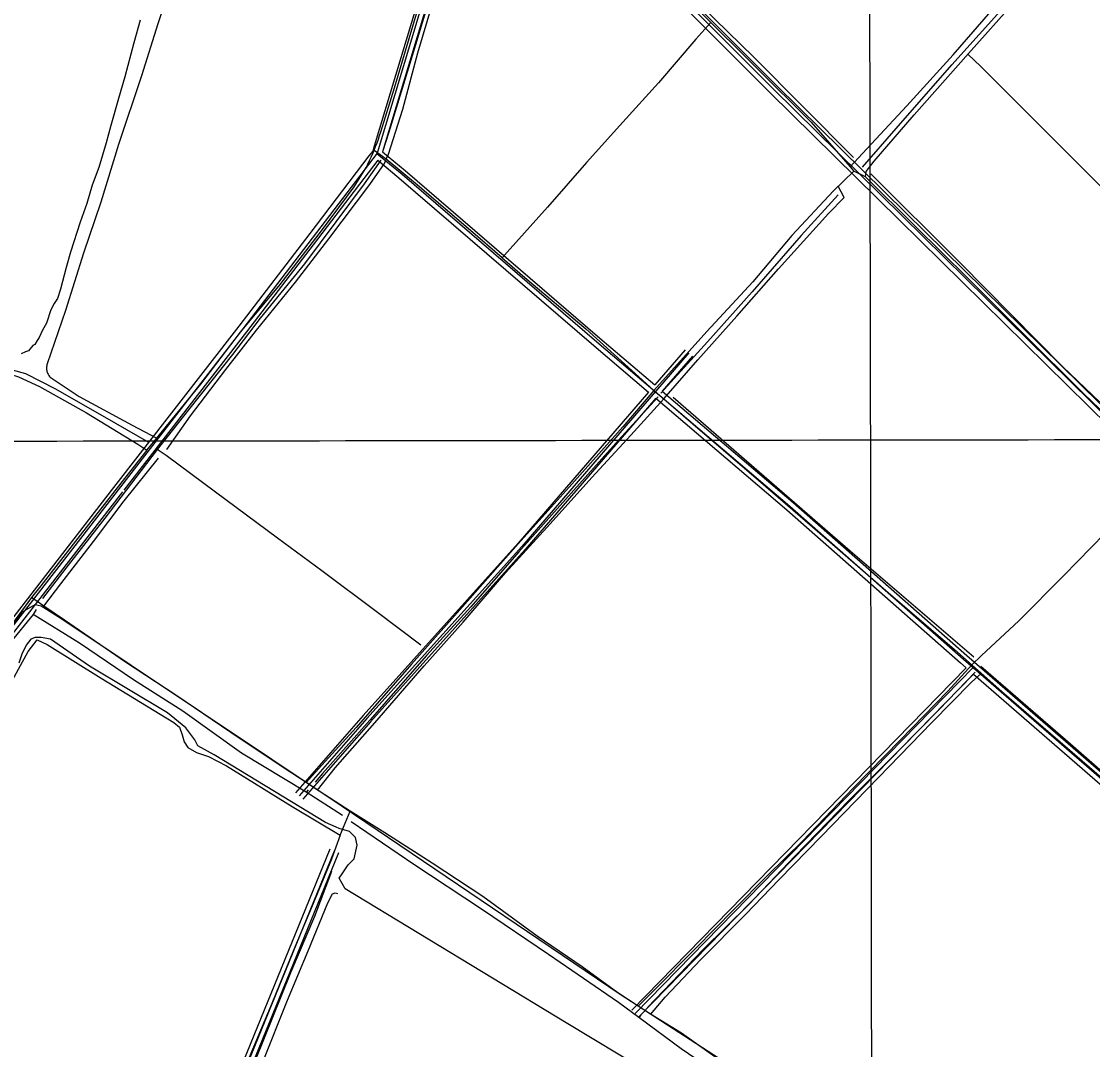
# Model space of a CAD drawing. Extents: x 3324104 to 3361979, y 612876 to 638273.
# Drawn here: x 3330805 to 3334160, y 628477 to 631698 of the extents above; entities that cross this region are included whole.
import ezdxf

# ---------------------------------------------------------------- set-up
doc = ezdxf.new("R2010")
doc.units = 0
for name, color, linetype in [('V-DTCH-CNTR', 7, 'Continuous'), ('V-GRID-MAJR', 7, 'Continuous'), ('V-ROAD-CNTR', 7, 'Continuous'), ('V-SITE-VEGE', 7, 'Continuous'), ('V-TOPO-SHOR', 7, 'Continuous')]:
    doc.layers.add(name, color=color, linetype=linetype)

msp = doc.modelspace()

# ---------------------------------------------------------------- linework, layer by layer
at = {"layer": 'V-DTCH-CNTR'}
for p, q in [((3330875.3, 629866.1), (3330836.8, 629892.5)), ((3331803, 629148.2), (3331835.1, 629224.2))]:
    msp.add_line(p, q, dxfattribs=at)
for points in [[(3331260.8, 630356.5), (3331335.1, 630462.5), (3331445, 630607.2), (3331541.6, 630730.7), (3331663.4, 630880.4), (3331768.1, 631016.5), (3331896.8, 631186.3), (3331942.2, 631252.7), (3331948, 631266.3), (3331954.4, 631281.4), (3332000.2, 631422.9), (3332047.2, 631599.1), (3332107.9, 631806.8), (3332155.5, 631958.5), (3332207.5, 632128.4), (3332255.4, 632284.5), (3332274.7, 632344.3), (3332283.2, 632370.6), (3332302.1, 632428.3), (3332310.3, 632451.9)], [(3332255.2, 632398.4), (3332283.2, 632370.6), (3332399.4, 632253.5), (3332584.9, 632074.7), (3332767.6, 631892.9), (3332932.6, 631725.4), (3333104.8, 631555.5), (3333278.5, 631382), (3333401.2, 631242), (3333412.8, 631228.7)], [(3333401.2, 631242), (3333440, 631283.9), (3333578.4, 631433.4), (3333723.7, 631592.4), (3333862.6, 631753), (3333969.5, 631874.8), (3334013.6, 631928.1)], [(3333449.1, 631210.4), (3333451.2, 631227.4), (3333476.5, 631259.5), (3333601.8, 631405.3), (3333771.5, 631597.2), (3333918.4, 631762.1), (3334044.4, 631893.6)], [(3331286.2, 631852), (3331232.7, 631690.4), (3331180.7, 631526.9), (3331109.2, 631312.2), (3331053.5, 631130.9), (3330999.1, 630971.7), (3330942.6, 630791.6), (3330885.5, 630624.6), (3330884.7, 630621.8), (3330884.2, 630618.9), (3330883.8, 630615.9), (3330883.7, 630613), (3330883.8, 630610.1), (3330884, 630607.1), (3330884.5, 630604.2), (3330885.1, 630601.3), (3330886, 630598.5), (3330887, 630595.8), (3330888.3, 630593.1), (3330889.7, 630590.5), (3330891.3, 630588), (3330893, 630585.6), (3330894.9, 630583.4), (3330986.4, 630522.7), (3331151.5, 630432.7), (3331228.7, 630392.5)], [(3331198.3, 630354.8), (3331228.7, 630392.5), (3331259.2, 630430.1), (3331367, 630561), (3331491.7, 630723.7), (3331615.9, 630873.4), (3331748.2, 631046), (3331847.3, 631179.4), (3331879.1, 631229.2), (3331884.8, 631239.9), (3331890.2, 631250.7), (3331895.5, 631261.6), (3331900.6, 631272.6), (3331905.5, 631283.6), (3331909.4, 631293), (3331910.1, 631294.8), (3331914.6, 631306), (3331918.9, 631317.3), (3331923, 631328.7), (3331926.9, 631340.1), (3331930.6, 631351.6), (3331973.6, 631489.6), (3332042.2, 631721.7)], [(3332964.3, 631694.2), (3332917.4, 631642.1), (3332800.5, 631505), (3332688.9, 631381.6), (3332575.2, 631255.5), (3332453.1, 631115.7), (3332326.2, 630974.3), (3332310.6, 630956.7)], [(3334534, 630830.6), (3334443.2, 630922.5), (3334266, 631101.1), (3334133, 631233.5), (3333966, 631401.3), (3333810.3, 631556.4), (3333769.5, 631594.8)], [(3332310.6, 630956.7), (3332211.9, 631042.4), (3332045.8, 631184.5), (3331948, 631266.3), (3331909.4, 631293)], [(3333412.8, 631228.7), (3333348.5, 631167.3), (3333218.1, 631027.2), (3333095.9, 630882.2), (3332952.3, 630726), (3332786, 630541.5), (3332688.5, 630428), (3332520.4, 630238.8), (3332360.7, 630061), (3332187, 629863.6), (3332026.5, 629684.2), (3331853.9, 629485.6), (3331745.5, 629367.4), (3331697, 629313.2)], [(3335727.7, 628928.1), (3335618.1, 629038.4), (3335470.3, 629186.7), (3335363.6, 629296.3), (3335340.1, 629320.5), (3335218.1, 629447.6), (3335047.5, 629619.8), (3334890.2, 629776), (3334876.4, 629789.7), (3334869.5, 629796.5), (3334681.8, 629989.5), (3334488.2, 630183.8), (3334387.4, 630282.4), (3334278.1, 630389.3), (3334181.4, 630483.6), (3334132.9, 630530.8), (3333941.6, 630721.1), (3333769.5, 630893.8), (3333604, 631056.1), (3333449.1, 631210.4), (3333412.8, 631228.7)], [(3331732.8, 629289.7), (3331787.7, 629359.5), (3331912.2, 629500.5), (3332066.7, 629678.8), (3332188.4, 629815.4), (3332321.7, 629969.8), (3332461, 630123.3), (3332591.5, 630269), (3332713.5, 630401.7), (3332817.5, 630515.6), (3332923.6, 630637.1), (3333046.1, 630774.1), (3333176.6, 630922.2), (3333332.7, 631096.4), (3333381.9, 631146.5), (3333362.9, 631181.1)], [(3332310.6, 630956.7), (3332382.3, 630895), (3332572.7, 630734.4), (3332750.5, 630573.9), (3332786, 630541.5)], [(3329300.6, 630269.3), (3329337.9, 630322.3), (3329451.4, 630465.8), (3329574.4, 630616.3), (3329697.3, 630789.8), (3329724.2, 630828.2), (3329746.3, 630829.6), (3329845.8, 630814.3), (3330039.1, 630769.5), (3330212.2, 630730), (3330399.6, 630685.3), (3330579, 630641.5), (3330743.8, 630600.5), (3330795.5, 630583.8), (3330861.2, 630553.8), (3331009.3, 630471.1), (3331169.2, 630373.3), (3331198.3, 630354.8)], [(3332786, 630541.5), (3332817.5, 630515.6), (3332908.4, 630436.7), (3333113.7, 630260.9), (3333306, 630094.4), (3333512.1, 629914.6), (3333728, 629729.6), (3333875.6, 629598.3), (3334081.3, 629421.3), (3334318.3, 629215.9), (3334539.6, 629026.9), (3334809.2, 628791.3), (3334940.7, 628675.4), (3335104.1, 628530.5), (3335307, 628352.4), (3335333.5, 628329.6), (3335364, 628303.4), (3335512.2, 628175.8), (3335715.6, 627999.6), (3335825.6, 627902.3)], [(3331198.3, 630354.8), (3331116.9, 630250.9), (3330989, 630088.6), (3330865.9, 629929.4), (3330836.8, 629892.5)], [(3330875.3, 629866.1), (3330928.3, 629935.6), (3331030.5, 630068.5), (3331127.2, 630196), (3331234.2, 630329.2)], [(3332736.5, 628613), (3332784.9, 628661.1), (3332917.6, 628794.9), (3333036.7, 628915.4), (3333141.5, 629022.2), (3333251.4, 629129.4), (3333411, 629296.9), (3333557.7, 629446.3), (3333706.4, 629599.3), (3333781.7, 629681.8), (3333812.1, 629711.1), (3333929.1, 629819.8), (3334070.6, 629961.8), (3334198.6, 630093.6), (3334331.3, 630229), (3334387.4, 630282.4)], [(3330836.8, 629892.5), (3330730, 629748.9)], [(3333023.8, 628420.3), (3332872.8, 628528.3), (3332775.3, 628587.5), (3332736.5, 628613), (3332673.3, 628654.6), (3332561.8, 628735.7), (3332420.1, 628832.1), (3332250.3, 628956.5), (3332091.7, 629061), (3331943.1, 629155.8), (3331835.1, 629224.2), (3331737.7, 629286.5), (3331732.8, 629289.7), (3331697, 629313.2), (3331630.9, 629356.5), (3331460.5, 629470.2), (3331289, 629587.5), (3331131.5, 629690.4), (3330939.6, 629822.2), (3330875.3, 629866.1)], [(3330152.4, 628471.3), (3330194.1, 628557.8), (3330258.3, 628683.3), (3330334.2, 628831.9), (3330409.8, 628983.3), (3330479.8, 629126.9), (3330535.3, 629222), (3330621.1, 629359.5), (3330679.5, 629461.6), (3330759.3, 629601.9), (3330826.6, 629724.2), (3330854.3, 629760.2), (3330885.8, 629746.1), (3331054.3, 629640.7), (3331282.1, 629501.8), (3331300.5, 629486.9), (3331308.6, 629463.1), (3331315.1, 629440.9), (3331326, 629423.4), (3331353.9, 629407.3), (3331390.9, 629395.4), (3331447.1, 629365.2), (3331652.9, 629238), (3331803, 629148.2)], [(3332775.7, 628587.2), (3332821.4, 628640.9), (3332933.4, 628759.5), (3333072.5, 628900), (3333178.9, 629009.9), (3333310.4, 629144.1), (3333489.5, 629329.6), (3333657.1, 629501.4), (3333781.4, 629627.4), (3333811.5, 629655.3)], [(3331803, 629148.2), (3331776.1, 629073.8), (3331719.2, 628934.4), (3331656.7, 628785.2), (3331589.7, 628621.5), (3331518.7, 628451.8), (3331456.2, 628302.6), (3331390.5, 628147.5), (3331323.1, 627988.1), (3331277.3, 627878.4), (3331207.8, 627707.1), (3331126.2, 627511.4), (3331047.5, 627325.6), (3331023.9, 627267.4), (3331003.2, 627216.2), (3330994.3, 627194.4), (3330982, 627164.1)], [(3331136.5, 627211.4), (3331078.7, 627242.9), (3331071.6, 627251.2), (3331070.9, 627256), (3331071.4, 627268.6), (3331088.1, 627315.1), (3331142.4, 627434.3), (3331204.9, 627578), (3331268.6, 627732.7), (3331317.4, 627859.9), (3331353.5, 627944.1), (3331415.2, 628094.1), (3331489.9, 628268.5), (3331559.7, 628435.7), (3331638.1, 628631.8), (3331703.1, 628785.7), (3331765.2, 628936.1), (3331779.3, 628964.4), (3331787.3, 628967.5), (3331794.8, 628966.2)]]:
    msp.add_lwpolyline(points, dxfattribs=at)
at = {"layer": 'V-GRID-MAJR'}
for points in [[(3333482.8, 618266.1), (3333474, 624325.5), (3333465.2, 630386.7), (3333456.4, 636448), (3333456.4, 636449.9)], [(3328202, 630379.5), (3333465.2, 630386.7), (3338728.4, 630394.8), (3343991.6, 630403.6), (3349254.8, 630413.1), (3354517.9, 630423.5), (3359781.1, 630434.6)]]:
    msp.add_spline(points, degree=3, dxfattribs=at)
at = {"layer": 'V-ROAD-CNTR'}
for points in [[(3332297.5, 632541), (3331919, 631284.5), (3331498.3, 630734.1), (3330705.6, 629712.4), (3330691.7, 629689.5), (3330688.9, 629675.8), (3330691.3, 629640.4), (3330698.1, 629612.4), (3330698.8, 629588.3), (3330690.9, 629572.4), (3330122.6, 628489.3)], [(3332250.1, 632383.7), (3332251.5, 632388.5), (3332678.8, 631967.8), (3333160.6, 631484.9), (3333564.7, 631087.1), (3334354.5, 630310.2), (3334810.7, 629850.7), (3335083.4, 629579.4), (3335478.2, 629182.1), (3336199.2, 628460.9), (3336657.2, 628014.5), (3337029.1, 627635.6), (3337280.8, 627388.5), (3337340, 627331.9)], [(3332268.5, 632392.8), (3332689.4, 631978.4), (3333171.2, 631495.6), (3333575.2, 631097.8), (3334365.1, 630320.9), (3334821.3, 629861.3), (3335094, 629590), (3335488.8, 629192.7), (3335870.9, 628810.4)], [(3332230.3, 632370.1), (3331910, 631306.6)], [(3332258.7, 632360.4), (3331936, 631289.1)], [(3332258.7, 632360.4), (3332668.3, 631957.1), (3333150, 631474.3), (3333554.2, 631076.4), (3334343.9, 630299.6), (3334800, 629840.1), (3335072.8, 629568.8), (3335467.6, 629171.5), (3335856.1, 628782.9)], [(3331910, 631306.6), (3331905.4, 631291.4), (3331893.7, 631276.1)], [(3331893.7, 631276.1), (3331708.1, 631033.2)], [(3331918.6, 631284), (3331997.4, 631219.3), (3332607.3, 630694), (3333212.4, 630179.4)], [(3331936, 631289.1), (3332007, 631230.8), (3332617.1, 630705.4), (3332789.1, 630559.1)], [(3331921.1, 631262.6), (3331732.1, 631015.3)], [(3331921.1, 631262.6), (3331987.7, 631207.8), (3332597.5, 630682.6), (3332769.5, 630536.4)], [(3331708.1, 631033.2), (3331486.4, 630743.3), (3331086.4, 630227.7)], [(3331732.1, 631015.3), (3331510.2, 630724.9), (3331125.5, 630229.2)], [(3332883.8, 630668.8), (3332789.1, 630559.1)], [(3332895.1, 630659), (3332372, 630053), (3331886.9, 629513.5), (3331675, 629271.6)], [(3332906.5, 630649.2), (3332811.9, 630539.7)], [(3332769.5, 630536.4), (3332360.7, 630062.9), (3331875.7, 629523.4), (3331663.7, 629281.5)], [(3332811.9, 630539.7), (3333222.1, 630190.8)], [(3332792.3, 630517), (3332383.2, 630043), (3331898.2, 629503.5), (3331686.3, 629261.7)], [(3332792.3, 630517), (3333202.7, 630167.9)], [(3331086.4, 630227.7), (3330698.6, 629727.8)], [(3331121.9, 630224.5), (3330725.4, 629713.4)], [(3333222.3, 630190.6), (3333766, 629710.8), (3334591.2, 628994.7), (3335325.4, 628355.7), (3335407.2, 628283.5)], [(3333202.5, 630168.1), (3333746.3, 629688.2), (3333764.3, 629672.6)], [(3333212.4, 630179.4), (3333756.2, 629699.5), (3334581.4, 628983.4), (3335315.5, 628344.4), (3336360.5, 627422), (3336635.8, 627717.4), (3336760.8, 627863.6), (3336785.3, 627879.8)], [(3333764.3, 629672.6), (3332717.2, 628600)], [(3333785.9, 629673.3), (3332727.9, 628589.6)], [(3333787, 629652.9), (3332738.6, 628579.1)], [(3333787, 629652.9), (3334571.5, 628972), (3335305.6, 628333.1), (3335388, 628260.4)], [(3331784.8, 629098.6), (3331361.9, 628061.6), (3330750.6, 626600.4), (3330433.7, 625819.5)], [(3331770.9, 629104.3), (3331348.1, 628067.3), (3331274.8, 627892.2)], [(3331798.6, 629093), (3331375.8, 628055.8), (3331301.5, 627878.4)]]:
    msp.add_lwpolyline(points, dxfattribs=at)
at = {"layer": 'V-SITE-VEGE'}
for p, q in [((3331177.3, 631701), (3331156.7, 631630)), ((3331156.7, 631630), (3331129.2, 631523.5)), ((3331129.2, 631523.5), (3331108.7, 631455.7)), ((3331108.7, 631455.7), (3331084.7, 631371.8)), ((3331084.7, 631371.8), (3331070.9, 631316.9)), ((3331070.9, 631316.9), (3331047, 631239.5)), ((3331047, 631239.5), (3331026.7, 631184.8)), ((3331026.7, 631184.8), (3331009.6, 631126.7)), ((3331009.6, 631126.7), (3330989.3, 631068.7)), ((3330989.3, 631068.7), (3330958.7, 630975.1)), ((3330958.7, 630975.1), (3330945, 630926.7)), ((3330945, 630926.7), (3330927.7, 630858.9)), ((3330917.6, 630829.9), (3330907.6, 630813.9)), ((3330927.7, 630858.9), (3330917.6, 630829.9)), ((3330897.6, 630794.6), (3330884, 630752.7)), ((3330907.6, 630813.9), (3330897.6, 630794.6)), ((3330870.7, 630730.2), (3330860.6, 630707.7)), ((3330884, 630752.7), (3330870.7, 630730.2)), ((3330854, 630698), (3330847.3, 630685.2)), ((3330860.6, 630707.7), (3330854, 630698)), ((3330817.8, 630662.9), (3330804.7, 630656.7)), ((3330827.6, 630666), (3330817.8, 630662.9)), ((3330840.8, 630682), (3330827.6, 630666)), ((3330847.3, 630685.2), (3330840.8, 630682)), ((3330806.1, 629847.5), (3330848.5, 629871.1)), ((3330848.5, 629871.1), (3330867.4, 629866.4)), ((3330867.4, 629866.4), (3330928.6, 629828.7)), ((3330763.8, 629781.6), (3330806.1, 629847.5)), ((3330928.6, 629828.7), (3331809.3, 629239.6)), ((3330834.4, 629762.7), (3330820.3, 629743.9)), ((3330848.5, 629767.4), (3330834.4, 629762.7)), ((3330867.4, 629767.4), (3330848.5, 629767.4)), ((3330895.6, 629762.7), (3330867.4, 629767.4)), ((3331018.1, 629677.9), (3330895.6, 629762.7)), ((3330820.3, 629743.9), (3330806.1, 629715.6)), ((3330806.1, 629715.6), (3330796.7, 629687.3)), ((3331263, 629531.8), (3331018.1, 629677.9)), ((3331319.5, 629484.7), (3331263, 629531.8)), ((3331347.8, 629447), (3331319.5, 629484.7)), ((3331357.2, 629428.1), (3331347.8, 629447)), ((3331409, 629399.8), (3331357.2, 629428.1)), ((3331757.5, 629187.8), (3331409, 629399.8)), ((3331809.3, 629239.6), (3332680.6, 628650.6)), ((3331790.5, 629173.6), (3331757.5, 629187.8)), ((3331799.9, 629168.9), (3331790.5, 629173.6)), ((3331832.9, 629159.5), (3331799.9, 629168.9)), ((3331851.7, 629140.7), (3331832.9, 629159.5)), ((3331847, 629074.7), (3331856.4, 629117.1)), ((3331856.4, 629117.1), (3331851.7, 629140.7)), ((3331809.3, 629027.6), (3331828.2, 629055.8)), ((3331828.2, 629055.8), (3331847, 629074.7)), ((3331799.9, 629013.4), (3331809.3, 629027.6)), ((3331818.7, 628980.4), (3331799.9, 629013.4)), ((3332511.1, 628561), (3331818.7, 628980.4)), ((3332680.6, 628650.6), (3333905.2, 627858.9)), ((3332760.7, 628410.2), (3332511.1, 628561))]:
    msp.add_line(p, q, dxfattribs=at)
at = {"layer": 'V-TOPO-SHOR'}
for p, q in [((3330851, 629855.6), (3330841.7, 629840.2)), ((3331703.6, 629290.2), (3331697.3, 629283.3)), ((3332745, 628584.9), (3332738.5, 628577.4))]:
    msp.add_line(p, q, dxfattribs=at)
for points in [[(3332265.5, 632366.6), (3332210.6, 632191.7), (3332143.8, 631972.9), (3332081, 631762.1), (3332028.6, 631589.8), (3331956, 631350.6), (3331936.3, 631289.1)], [(3333439.2, 631240.9), (3333545.3, 631362.3), (3333719.6, 631561.3), (3333891, 631752.1), (3334023.8, 631901.5)], [(3332896, 631785.2), (3333098.1, 631586.2), (3333411.2, 631271.7)], [(3331930.9, 631263.1), (3331879.1, 631188.9), (3331789.7, 631070.1), (3331692.2, 630937.9), (3331552.7, 630768.2), (3331465.7, 630654.4), (3331328.6, 630481.2), (3331230.3, 630357), (3331066.3, 630142), (3330944, 629984.7), (3330871.4, 629889.4)], [(3334182.8, 630505.3), (3334066.9, 630615.8), (3333744, 630942.6), (3333465.4, 631220.1)], [(3333363.4, 631153.9), (3333247.8, 631026.7), (3333093.8, 630850.3), (3332954.3, 630694.2), (3332807.6, 630533.5)], [(3331203.8, 630378.5), (3331101.2, 630437.9), (3330912.5, 630545.9), (3330818.9, 630593.4), (3330746.6, 630613.5), (3330577.7, 630655.8), (3330429.2, 630694.1), (3330232, 630743.5), (3330059.9, 630784), (3329836.7, 630834.4), (3329690, 630863.6), (3329572.5, 630888.5), (3329454.6, 630915.8), (3329351.6, 630937.5)], [(3332799.6, 630521.4), (3332684.3, 630395.8), (3332508.9, 630199.5), (3332363, 630036.4), (3332213, 629863.9), (3332073.5, 629711.8), (3331896.8, 629508.5), (3331747.6, 629341.5), (3331725.3, 629314.2)], [(3332846.5, 630520.2), (3333401, 630038.8), (3333788, 629707.3)], [(3330841.7, 629840.2), (3330771.6, 629754.4), (3330725.5, 629699.5), (3330710.5, 629694.9), (3330695, 629693.1), (3330625.7, 629714.4), (3330424, 629791.8), (3330256, 629861.6), (3330056.7, 629940.4), (3329842.1, 630019.1), (3329610.5, 630103), (3329387.6, 630191.2), (3329169.2, 630283.3), (3328960.1, 630373.3)], [(3332056.5, 629744.1), (3331916.6, 629849.2), (3331745.9, 629976.3), (3331606.7, 630078.7), (3331412.5, 630223.4), (3331258.1, 630338.1), (3331230.3, 630357)], [(3331811.2, 629209.8), (3331697.3, 629283.3), (3331494.6, 629405), (3331310.2, 629537), (3331155.8, 629635.6), (3330987.4, 629749.7), (3330841.7, 629840.2)], [(3333792.4, 629658.6), (3333679.3, 629542), (3333548.6, 629409.5), (3333397.7, 629257.9), (3333228.4, 629084), (3333083.4, 628931.6), (3332940.4, 628790.1), (3332765.9, 628608.8)], [(3333810.2, 629677.8), (3334091.1, 629434.6), (3334317.9, 629235.7)], [(3335366.4, 626808), (3335144.3, 626958.7), (3334888.4, 627135.9), (3334691.3, 627264.5), (3334481.2, 627401.7), (3334437.6, 627430.2), (3334169.9, 627613), (3333928.5, 627771), (3333747.6, 627897.9), (3333552.5, 628029.7), (3333347.5, 628163.9), (3333153.5, 628287), (3332871.3, 628479.5), (3332738.5, 628577.4), (3332675.5, 628623.9), (3332456.1, 628774.6), (3332245.7, 628916.8), (3332034.5, 629056.7), (3331837.5, 629190.5)], [(3331776.2, 629034.3), (3331722.7, 628893.9), (3331647.9, 628717.4), (3331565.7, 628512.3), (3331483.2, 628307.9), (3331391.5, 628100.1), (3331303.7, 627882)]]:
    msp.add_lwpolyline(points, dxfattribs=at)

doc.saveas('drawing.dxf')
